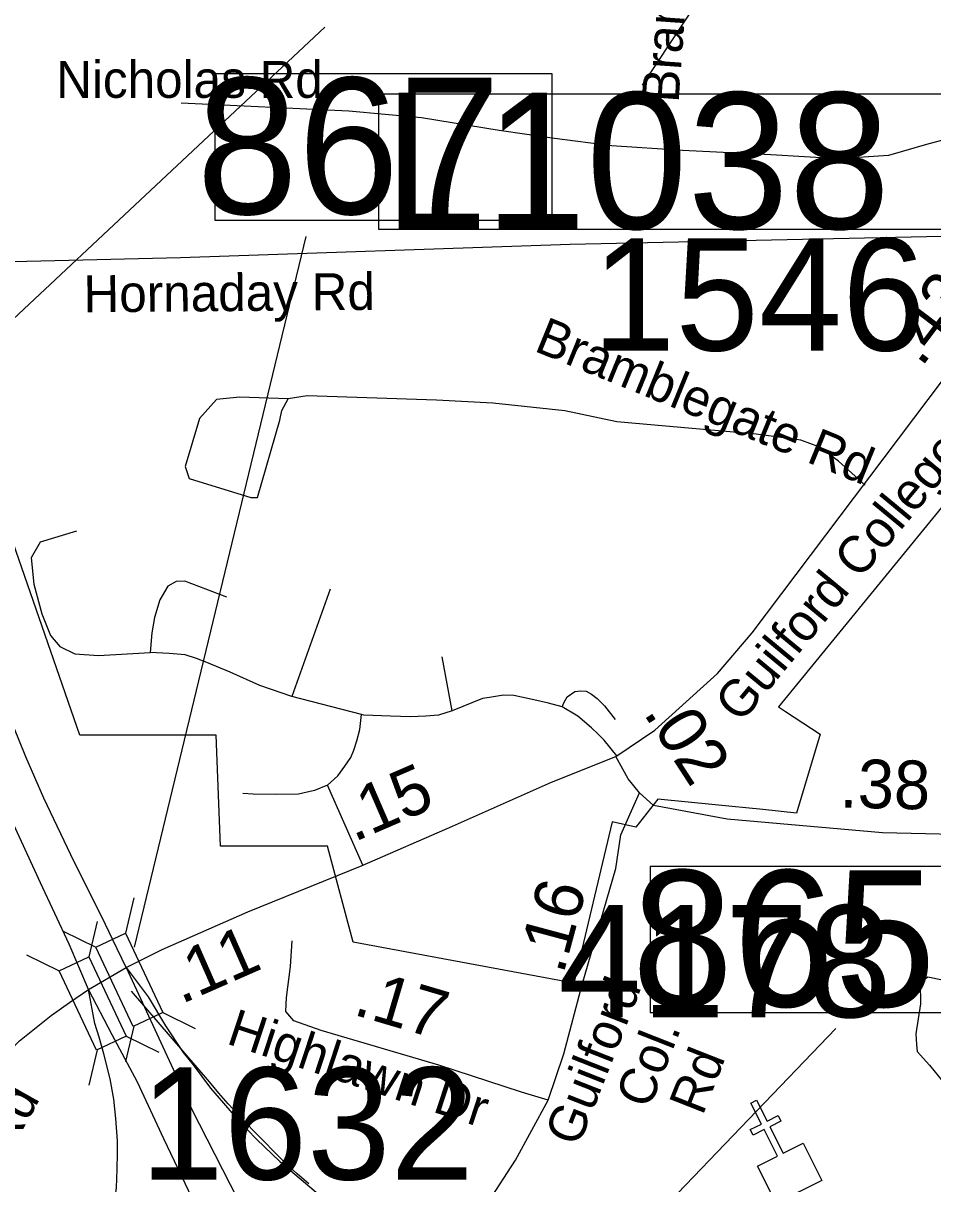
# Model space of a CAD drawing. Extents: x 1662474 to 1856135, y 779280 to 917889.
# Drawn here: x 1728471 to 1730808, y 839326 to 842308 of the extents above; entities that cross this region are included whole.
import ezdxf

# ---------------------------------------------------------------- set-up
doc = ezdxf.new("R2010")
doc.units = 0
for name, color, linetype in [('Cogo Default Point CELL', 7, 'Continuous'), ('Exist Boundary Political City Limit New', 7, 'Continuous'), ('Exist Cultural Church CELL', 7, 'Continuous'), ('Exist Hydrographic Pond Under 1500 Sq Ft', 7, 'Continuous'), ('Exist Road Non-System Type 51', 7, 'Continuous'), ('Exist Road Non-System Type 51 Label', 7, 'Continuous'), ('Exist Road Primary Interstate Divided Center Attributed', 7, 'Continuous'), ('Exist Road Primary Interstate Ramp 1 Lane Attributed', 7, 'Continuous'), ('Exist Road Primary Interstate Structure Cantilever Sign Number Label', 7, 'Continuous'), ('Exist Road Primary Interstate Structure Ovrhead Sign CELL', 7, 'Continuous'), ('Exist Road Primary Interstate Structure Standard Bridge CELL', 7, 'Continuous'), ('Exist Road Primary Interstate Structure Standard Bridge Number Label', 7, 'Continuous'), ('Exist Road Secondary Mileage Tenths English Label', 7, 'Continuous'), ('Exist Road Secondary Type 51 Attributed', 7, 'Continuous'), ('Exist Road Secondary Type 51 Label', 7, 'Continuous'), ('Exist Road Secondary Type 51 Undivided 4 Lane Attributed', 7, 'Continuous'), ('Exist Utilities Electrical Transmission Line', 7, 'Continuous'), ('Map Preparation Boundary City Limit Buffer Line', 7, 'Continuous'), ('Prop DGN Element Guardrail', 7, 'Continuous')]:
    doc.layers.add(name, color=color, linetype=linetype)

msp = doc.modelspace()

# ---------------------------------------------------------------- linework, layer by layer
at = {"layer": 'Exist Boundary Political City Limit New'}
for points in [[(1728966.6, 840478.9), (1728616.1, 840478.9), (1728384, 841145.8), (1728222.6, 841217.2), (1728245.1, 841758), (1727663.6, 841744.7), (1727677, 842078.7), (1726903, 842073), (1726933.9, 843311.2), (1725097.4, 843391.3), (1724920, 842817), (1724781.1, 842631.6), (1724245.4, 842247.5), (1723970.1, 842133.4), (1723936, 841683.4), (1723738.1, 841690.2), (1724113.5, 841015.1), (1724086.1, 840817.3), (1723847.4, 840442.2), (1723513, 840455.9), (1723368, 840465.5), (1723362.6, 840465.9), (1723345.5, 840467)], [(1732322.2, 838441.6), (1732351.5, 839399.5), (1732382.4, 840041), (1732045.4, 839879.3), (1732066.4, 840264.9), (1731313.2, 840232.6), (1731271, 841075.4), (1731213.9, 841075.8), (1731124.8, 841076.3), (1730964.6, 841228.1), (1730411.4, 840551.2), (1730428.9, 840539.8), (1730518.6, 840481.6), (1730457.2, 840278.3), (1730371.1, 840287.8), (1730248.8, 840299.5), (1730101, 840313.8), (1730044.9, 840241.9), (1729983.9, 840255.9), (1729885.1, 839841.3), (1729318.6, 839946.6), (1729252.4, 840193.4), (1728977.4, 840193.4), (1728966.6, 840478.9)]]:
    msp.add_lwpolyline(points, dxfattribs=at)
at = {"layer": 'Exist Cultural Church CELL'}
msp.add_lwpolyline([(1730357.7, 839371.4), (1730408.6, 839397), (1730374.5, 839465.1), (1730345.9, 839450.8), (1730338.8, 839465.1), (1730367.4, 839479.4), (1730340.5, 839533.2), (1730354.8, 839540.3), (1730381.7, 839486.6), (1730410.4, 839500.9), (1730417.5, 839486.6), (1730388.9, 839472.3), (1730422.9, 839404.2), (1730474.5, 839429.8), (1730522.2, 839334.6), (1730405.3, 839276.2)], close=True, dxfattribs=at)
at = {"layer": 'Exist Hydrographic Pond Under 1500 Sq Ft'}
msp.add_lwpolyline([(1730956.9, 839673.3), (1730982.9, 839719.1), (1730966, 839765), (1730892.6, 839821.5), (1730833, 839849.1), (1730794.7, 839856.7), (1730774.9, 839842.9), (1730776.4, 839787.9), (1730764.2, 839711.5), (1730765.7, 839684), (1730767.2, 839665.6), (1730799.3, 839630.4), (1730833, 839589.2), (1730860.5, 839575.4), (1730888, 839578.5), (1730915.6, 839610.6), (1730949.2, 839659.5), (1730956.9, 839673.3)], dxfattribs=at)
at = {"layer": 'Exist Road Non-System Type 51'}
for p, q in [((1729259.2, 840853.5), (1729161.1, 840578.2)), ((1729573.1, 840540.9), (1729547.4, 840679.8)), ((1729340.1, 840531.6), (1729161.1, 840578.2)), ((1729342.9, 840144.5), (1729252.8, 840350.4))]:
    msp.add_line(p, q, dxfattribs=at)
for points in [[(1730998.1, 842028.9), (1730950.1, 842030.4), (1730900.1, 842025.4), (1730791.5, 841996.5), (1730693.9, 841967.9), (1730564.8, 841959.8), (1730391.2, 841969.8), (1730164.8, 841981.4), (1729982.4, 841993.4), (1729835.6, 842012), (1729693.9, 842032.8), (1729493.9, 842065), (1729307.2, 842081.9), (1728876.1, 842102.6)], [(1729151.4, 841343), (1729027.2, 841347.4), (1728966.9, 841341.2), (1728923.6, 841292.4), (1728886.6, 841169.2), (1728897.1, 841138), (1729055.4, 841089.2), (1729072.9, 841089.4), (1729129.6, 841287.9), (1729135.4, 841313.1), (1729151.4, 841343)], [(1730633.8, 841120.9), (1730565, 841182.4), (1730514.9, 841219.9), (1730468.6, 841236.9), (1730353.8, 841252.4), (1729996.2, 841283.7), (1729862.6, 841312.2), (1729677.1, 841331.7), (1729532.5, 841339.9), (1729200.1, 841350.6), (1729151.4, 841343)], [(1728607.6, 841003.1), (1728514.6, 840975), (1728491, 840934.4), (1728498.1, 840866.4), (1728518.1, 840790.5), (1728541.1, 840734.9), (1728564.8, 840706.8), (1728603.4, 840687.9), (1728664.5, 840683.2), (1728796.5, 840691)], [(1728993.9, 840833.6), (1728885.5, 840874.8), (1728863.4, 840873.7), (1728842.4, 840861.9), (1728822, 840826.2), (1728807.9, 840780.8), (1728800.8, 840741.4), (1728796.5, 840691)], [(1729161.1, 840578.2), (1729078.4, 840606), (1729002.4, 840640.4), (1728942.8, 840665.8), (1728915.9, 840675.6), (1728886.6, 840684.8), (1728845.4, 840688.9), (1728796.5, 840691)], [(1729855.4, 840551.2), (1729820.4, 840560.9), (1729782.6, 840569.8), (1729730.9, 840580.9), (1729704.6, 840581.6), (1729668.6, 840575.6), (1729651.1, 840572.7), (1729573.1, 840540.9)], [(1729855.4, 840551.2), (1729860.9, 840563.2), (1729868.1, 840577.4), (1729887.6, 840590.5), (1729903.4, 840592.4), (1729917.5, 840591.4), (1729930.6, 840583.7), (1729945.4, 840573.2), (1729964.2, 840554), (1729991.5, 840518.9)], [(1729996.2, 840425.7), (1729962.9, 840465.9), (1729947.1, 840481.9), (1729931.1, 840497.1), (1729895.4, 840527.2), (1729855.4, 840551.2)], [(1729252.8, 840350.4), (1729278.9, 840373.9), (1729297.4, 840398.9), (1729312.1, 840421.2), (1729319.8, 840440.2), (1729328.1, 840463.9), (1729335.4, 840493.2), (1729340.1, 840531.6)], [(1729573.1, 840540.9), (1729537.8, 840530), (1729504.9, 840527.8), (1729465.9, 840526.2), (1729414.6, 840527.4), (1729346.1, 840530), (1729340.1, 840531.6)], [(1729252.8, 840350.4), (1729219, 840336.2), (1729178.1, 840327.4), (1729119.4, 840326.1), (1729061.4, 840326.8), (1729034.6, 840328.7)], [(1729204.9, 839325.5), (1729174.9, 839351.8), (1729144.9, 839378.8), (1729116.1, 839407), (1729087.9, 839435.9), (1729061, 839463.6), (1729036.6, 839489.2), (1728997.5, 839531.4), (1728973.5, 839559.1), (1728949.5, 839587.6), (1728749, 839821.2)]]:
    msp.add_lwpolyline(points, dxfattribs=at)
at = {"layer": 'Exist Road Primary Interstate Divided Center Attributed'}
for points in [[(1728735.6, 839881.4), (1728700.9, 839952.8), (1728672.6, 840011.9), (1728601.5, 840153.6), (1728523.3, 840316.5), (1728477.7, 840422.8), (1728415.7, 840575.3), (1728374.9, 840682), (1728344.2, 840773.2), (1728259.7, 841023.4), (1728201, 841375.9), (1728138.8, 841776.9)], [(1728638.5, 839824.8), (1728588.8, 839941.9), (1728515.3, 840099.1), (1728446.2, 840248.6), (1728407.5, 840334.6), (1728374.2, 840412), (1728341, 840492.3), (1728298.8, 840603.4), (1728250.2, 840739.5), (1728198.4, 840879.9), (1728151.7, 841042.4), (1728099.9, 841274), (1728051.5, 841541.8)], [(1728735.6, 839881.4), (1728903.1, 839518.4), (1729041.4, 839247.1), (1729196.9, 838910), (1729311.9, 838675), (1729403.2, 838511.9)], [(1729267.8, 838516), (1729254.4, 838541.5), (1729183.3, 838696.2), (1729124.8, 838818.4), (1729052.4, 838970.5), (1728975.7, 839137.3), (1728904.6, 839289), (1728831.8, 839441.1), (1728764.2, 839587.1), (1728699.4, 839708.7), (1728638.5, 839824.8)]]:
    msp.add_lwpolyline(points, dxfattribs=at)
at = {"layer": 'Exist Road Primary Interstate Ramp 1 Lane Attributed'}
for points in [[(1728735.6, 839881.4), (1728791.4, 839806.6), (1728836.4, 839731.9), (1728881.9, 839663.6), (1728907.4, 839631.2), (1728951.9, 839571.6), (1729023.4, 839488.6), (1729069.7, 839440.2), (1729130.2, 839383.2), (1729234.1, 839294.6), (1729370.8, 839184.9), (1729527, 839059.5), (1729680.2, 838937.3), (1729796.7, 838846.5), (1729825.6, 838824.9)], [(1728649.2, 839007.3), (1728670, 839097.6), (1728685.8, 839168), (1728693.6, 839203.4), (1728701.8, 839248.8), (1728710.2, 839315.8), (1728712.3, 839363.7), (1728713, 839404.3), (1728713, 839435.9), (1728708.5, 839493.4), (1728703.3, 839543.5), (1728693.8, 839595.3), (1728677.6, 839659.7), (1728665.5, 839702.5), (1728654.4, 839738), (1728638.5, 839824.8)]]:
    msp.add_lwpolyline(points, dxfattribs=at)
at = {"layer": 'Exist Road Primary Interstate Structure Cantilever Sign Number Label'}
msp.add_line((1730767.8, 843214.6), (1730060.6, 842149.1), dxfattribs=at)
msp.add_lwpolyline([(1729384.1, 842126.8), (1730947.1, 842126.8), (1730947.1, 841777.8), (1729384.1, 841777.8)], close=True, dxfattribs=at)
at = {"layer": 'Exist Road Primary Interstate Structure Ovrhead Sign CELL'}
msp.add_line((1728308.1, 841419.8), (1729246, 842297.8), dxfattribs=at)
at = {"layer": 'Exist Road Primary Interstate Structure Standard Bridge CELL'}
for p, q in [((1728754.7, 840060.6), (1728733.2, 839970)), ((1728660.8, 839999.5), (1728639.2, 839908.9)), ((1728573.3, 839974.9), (1728657, 839934)), ((1728479.4, 839913.8), (1728563.1, 839872.9)), ((1728829.1, 839766.1), (1728912.8, 839725.1)), ((1728754.6, 839730.9), (1728733.1, 839640.3)), ((1728735.1, 839704.9), (1728818.8, 839664)), ((1728660.7, 839669.8), (1728639.1, 839579.1))]:
    msp.add_line(p, q, dxfattribs=at)
for points in [[(1728733.2, 839970), (1728829.4, 839766.2), (1728753.3, 839730.3), (1728657, 839934)], [(1728639.2, 839908.9), (1728735.5, 839705.1), (1728659.3, 839669.1), (1728563.1, 839872.9)]]:
    msp.add_lwpolyline(points, close=True, dxfattribs=at)
at = {"layer": 'Exist Road Primary Interstate Structure Standard Bridge Number Label'}
for p, q in [((1728756.8, 839933.5), (1729198, 841760.4)), ((1729473.4, 838595.9), (1730558.6, 839724.7))]:
    msp.add_line(p, q, dxfattribs=at)
for points in [[(1729829.8, 842178), (1728963.4, 842178), (1728963.4, 841802.3), (1729829.8, 841802.3)], [(1730948.4, 840141.3), (1730081.9, 840141.3), (1730081.9, 839765.7), (1730948.4, 839765.7)]]:
    msp.add_lwpolyline(points, close=True, dxfattribs=at)
at = {"layer": 'Exist Road Secondary Type 51 Attributed'}
for points in [[(1730053.8, 840330.5), (1730025.4, 840366.5), (1729993.7, 840424.1)], [(1729819.2, 839540.9), (1729859.3, 839659.7), (1729907.2, 839838), (1729993.5, 840135.7), (1730006.4, 840222.4), (1730053.8, 840330.5)], [(1732037.6, 840191.3), (1731949.8, 840188.7), (1731681, 840196.7), (1731362.9, 840207.5), (1730972.1, 840220.9), (1730678.5, 840227.8), (1730279.2, 840262.5), (1730089.9, 840298.2), (1730053.8, 840330.5)], [(1729819.2, 839540.9), (1729751.2, 839561.3), (1729538.3, 839630.5), (1729236.3, 839719.7), (1729166.1, 839744.4), (1729145.3, 839768.3), (1729146.9, 839804.5), (1729157.7, 839884.6), (1729161.5, 839950.2)], [(1729601.1, 839249.7), (1729673.7, 839291.1), (1729735.5, 839386.3), (1729819.2, 839540.9)]]:
    msp.add_lwpolyline(points, dxfattribs=at)
at = {"layer": 'Exist Road Secondary Type 51 Undivided 4 Lane Attributed'}
for points in [[(1729993.7, 840424.1), (1730093.6, 840491.6), (1730254.8, 840637.5), (1730343.9, 840741.8), (1730908.5, 841491.2), (1731128.6, 841748.8), (1731209.6, 841855.9), (1731312.4, 842000.2), (1731367.1, 842094.3), (1731402.7, 842164.8)], [(1728735.6, 839881.4), (1728827.3, 839927.6), (1729048.1, 840024.8), (1729341.2, 840144.1), (1729573.7, 840244.7), (1729828.2, 840357.5), (1729993.7, 840424.1)], [(1728638.5, 839824.8), (1728735.6, 839881.4)], [(1727985.8, 838696.6), (1727999.6, 838821.9), (1728024.6, 838975.9), (1728053.6, 839074.2), (1728138.1, 839273), (1728186.9, 839361.1), (1728239.2, 839446.7), (1728321.1, 839549.5), (1728461.1, 839693.4), (1728542.8, 839758), (1728589.6, 839791.4), (1728638.5, 839824.8)]]:
    msp.add_lwpolyline(points, dxfattribs=at)
at = {"layer": 'Exist Utilities Electrical Transmission Line'}
msp.add_lwpolyline([(1734633.8, 841867.7), (1733696.8, 841843.4), (1732699.5, 841813.9), (1731780.4, 841791.4), (1730871.2, 841760.9), (1729876.1, 841739.3), (1728874.7, 841705.7), (1727905.5, 841681.8), (1727112.4, 841654.1), (1726381.6, 841633.8), (1725714.6, 841608.8), (1725015.7, 841576), (1724388.6, 841516.5), (1723863.4, 841460)], dxfattribs=at)
at = {"layer": 'Map Preparation Boundary City Limit Buffer Line'}
for points in [[(1728966.6, 840478.9), (1728616.1, 840478.9), (1728384, 841145.8), (1728222.6, 841217.2), (1728245.1, 841758), (1727663.6, 841744.7), (1727677, 842078.7), (1726903, 842073), (1726933.9, 843311.2), (1725097.4, 843391.3), (1724920, 842817), (1724781.1, 842631.6), (1724245.4, 842247.5), (1723970.1, 842133.4), (1723936, 841683.4), (1723738.1, 841690.2), (1724113.5, 841015.1), (1724086.1, 840817.3), (1723847.4, 840442.2), (1723513, 840455.9), (1723368, 840465.5), (1723362.6, 840465.9), (1723345.5, 840467)], [(1732322.2, 838441.6), (1732351.5, 839399.5), (1732382.4, 840041), (1732045.4, 839879.3), (1732066.4, 840264.9), (1731313.2, 840232.6), (1731271, 841075.4), (1731213.9, 841075.8), (1731124.8, 841076.3), (1730964.6, 841228.1), (1730411.4, 840551.2), (1730428.9, 840539.8), (1730518.6, 840481.6), (1730457.2, 840278.3), (1730371.1, 840287.8), (1730248.8, 840299.5), (1730101, 840313.8), (1730044.9, 840241.9), (1729983.9, 840255.9), (1729885.1, 839841.3), (1729318.6, 839946.6), (1729252.4, 840193.4), (1728977.4, 840193.4), (1728966.6, 840478.9)]]:
    msp.add_lwpolyline(points, dxfattribs=at)

# ---------------------------------------------------------------- texts
at = {"layer": 'Cogo Default Point CELL'}
for s, p in [('1546', (1729932.3, 841467)), ('4178', (1729845.1, 839754)), ('1632', (1728771.7, 839336.8))]:
    msp.add_text(s, height=288, dxfattribs=at).set_placement(p)
at = {"layer": 'Exist Road Non-System Type 51 Label'}
for s, rotation, p in [('Bramblegate Rd', 85.9626, (1730154.5, 842102.4)), ('Hornaday Rd', 0.5017, (1728626, 841565.1)), ('Bramblegate Rd', 337.8199, (1729780.3, 841467.1))]:
    msp.add_text(s, height=95, rotation=rotation, dxfattribs=at).set_placement(p)
msp.add_text('Nicholas Rd', height=95, dxfattribs=at).set_placement((1728555.4, 842116.4))
at = {"layer": 'Exist Road Primary Interstate Structure Cantilever Sign Number Label'}
msp.add_text('L1038', height=350, dxfattribs=at).set_placement((1729396.7, 841779.9))
at = {"layer": 'Exist Road Primary Interstate Structure Standard Bridge Number Label'}
for s, p in [('867', (1728916, 841817.9)), ('865', (1730034.5, 839781.2))]:
    msp.add_text(s, height=350, dxfattribs=at).set_placement(p)
at = {"layer": 'Exist Road Secondary Mileage Tenths English Label'}
msp.add_text('.02', height=125, rotation=302.9569, dxfattribs=at).set_placement((1730062.3, 840535.7))
at = {"layer": 'Exist Road Secondary Type 51 Label'}
for s, rotation, p in [('Guilford College Rd', 50.4119, (1730314.1, 840506.7)), ('Guilford', 68.4759, (1729896.9, 839418)), ('Highlawn Dr', 341.7268, (1728989.8, 839686.8)), (' Col.', 68.4759, (1730065.9, 839482.2)), (' Rd', 68.4759, (1730203.2, 839466)), ('Guilford Rd', 60.5455, (1728199.2, 838985.7))]:
    msp.add_text(s, height=95, rotation=rotation, dxfattribs=at).set_placement(p)
at = {"layer": 'Prop DGN Element Guardrail'}
for s, rotation, p in [('.43', 53.0049, (1730778.3, 841421.9)), ('.15', 23.4167, (1729320.5, 840203.2)), ('.38', 358.6568, (1730567.4, 840292.9)), ('.16', 74.9557, (1729858.3, 839861.7)), ('.11', 23.7645, (1728876.4, 839786.6)), ('.17', 343.5412, (1729315.6, 839761.4))]:
    msp.add_text(s, height=125, rotation=rotation, dxfattribs=at).set_placement(p)

doc.saveas('drawing.dxf')
